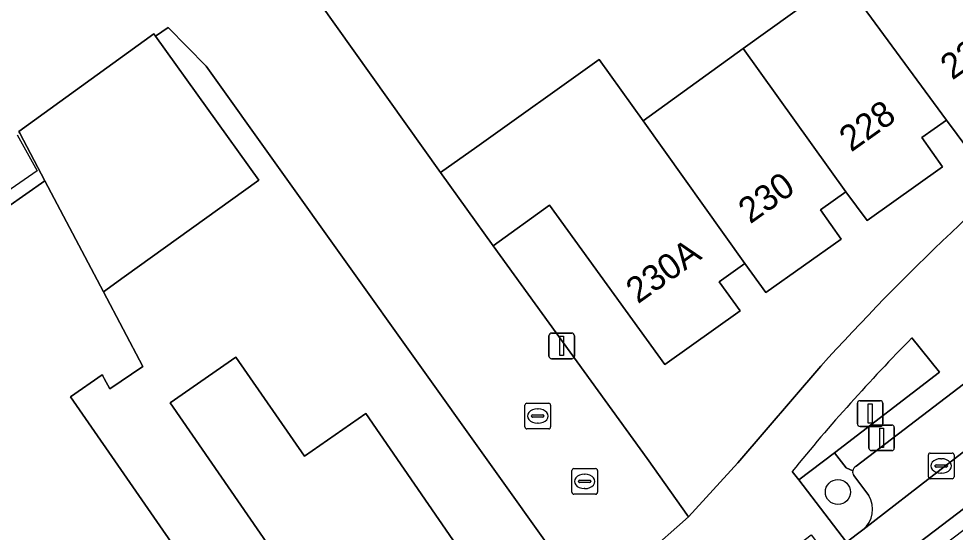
# Model space of a CAD drawing. Extents: x 159262 to 160143, y 383399 to 384319.
# Drawn here: x 159481.71 to 159518.21, y 383502.51 to 383522.55 of the extents above; entities that cross this region are included whole.
import ezdxf

# ---------------------------------------------------------------- set-up
doc = ezdxf.new("R2010")
doc.units = 0
for name, color, linetype in [('IMGEO_Boom', 7, 'Continuous'), ('IMGEO_Erf', 7, 'Continuous'), ('IMGEO_Groenvoorziening', 7, 'Continuous'), ('IMGEO_Kolk', 7, 'Continuous'), ('IMGEO_Lichtmast', 7, 'Continuous'), ('IMGEO_Muur', 7, 'Continuous'), ('IMGEO_Pand', 7, 'Continuous'), ('IMGEO_Pand_nummerreeks', 7, 'Continuous'), ('IMGEO_Parkeervlak_open', 7, 'Continuous'), ('IMGEO_Rijbaan_lokaal_gesloten', 7, 'Continuous'), ('IMGEO_Rijbaan_lokaal_open', 7, 'Continuous'), ('IMGEO_Rioolput', 7, 'Continuous'), ('IMGEO_Voetpad_open', 7, 'Continuous')]:
    doc.layers.add(name, color=color, linetype=linetype)

msp = doc.modelspace()

# ---------------------------------------------------------------- linework, layer by layer
at = {"layer": 'IMGEO_Boom'}
msp.add_circle((159513.639, 383504.082), 0.489, dxfattribs=at)
at = {"layer": 'IMGEO_Erf'}
for points in [[(159492.742, 383524.156), (159498.156, 383516.556), (159499.562, 383517.557), (159504.339, 383520.96), (159506.044, 383518.566), (159509.948, 383521.385), (159513.797, 383524.163)], [(159502.724, 383501.477), (159489.016, 383520.701), (159487.531, 383522.214), (159487.044, 383521.866), (159491.076, 383516.253), (159485.822, 383512.479), (159485.015, 383511.899), (159486.553, 383508.987), (159485.258, 383508.103), (159485.042, 383508.514), (159484.991, 383508.611), (159484.965, 383508.66), (159483.729, 383507.801), (159488.703, 383500.6)], [(159523.497, 383519.011), (159522.664, 383520.294), (159521.853, 383521.433), (159520.836, 383520.708), (159521.646, 383519.569), (159518.7, 383517.47), (159517.872, 383518.598), (159516.912, 383517.914), (159517.723, 383516.774), (159514.777, 383514.675), (159513.944, 383515.799), (159512.956, 383515.096), (159513.767, 383513.956), (159510.829, 383511.863), (159510.018, 383513.003), (159509.017, 383512.29), (159509.828, 383511.15), (159506.889, 383509.056), (159502.399, 383515.277), (159500.198, 383513.689), (159506.2, 383505.387), (159507.817, 383503.114), (159509.744, 383505.222), (159512.968, 383508.994)], [(159495.641, 383495.922), (159487.609, 383507.564), (159490.17, 383509.345), (159492.854, 383505.487), (159495.234, 383507.143), (159500.525, 383499.46)]]:
    msp.add_lwpolyline(points, dxfattribs=at)
msp.add_arc((159586.238, 383442.521), 98.93, 129.36036, 137.78465, dxfattribs=at)
at = {"layer": 'IMGEO_Groenvoorziening'}
for points in [[(159517.596, 383508.754), (159516.526, 383510.099)], [(159511.859, 383504.888), (159512.114, 383504.554), (159513.502, 383505.616), (159517.596, 383508.754)], [(159514.22, 383504.912), (159513.964, 383505.021), (159513.502, 383505.616), (159512.114, 383504.554), (159513.979, 383502.12), (159514.617, 383502.612)], [(159514.845, 383503.949), (159514.257, 383504.723)]]:
    msp.add_lwpolyline(points, dxfattribs=at)
for centre, radius, start, end in [((159569.037, 383458.375), 73.708, 135.43229, 140.87212), ((159514.471, 383504.863), 0.256, 168.9502, 213.2029), ((159513.945, 383503.414), 1.046, 309.928, 30.7168)]:
    msp.add_arc(centre, radius, start, end, dxfattribs=at)
at = {"layer": 'IMGEO_Kolk'}
for p, q in [((159501.441, 383506.621), (159501.441, 383507.473)), ((159501.516, 383507.547), (159502.368, 383507.547)), ((159502.442, 383507.473), (159502.442, 383506.621)), ((159501.7, 383507.041), (159501.7, 383507.053)), ((159501.743, 383507.09), (159502.141, 383507.09)), ((159501.929, 383507.327), (159501.954, 383507.327)), ((159502.184, 383507.053), (159502.184, 383507.041)), ((159502.138, 383507.004), (159501.74, 383507.004)), ((159501.952, 383506.767), (159501.927, 383506.767)), ((159502.368, 383506.547), (159501.516, 383506.547)), ((159517.24, 383505.602), (159518.092, 383505.602)), ((159517.165, 383504.676), (159517.165, 383505.528)), ((159517.653, 383505.382), (159517.678, 383505.382)), ((159518.166, 383505.528), (159518.166, 383504.676)), ((159517.424, 383505.096), (159517.424, 383505.108)), ((159517.862, 383505.059), (159517.464, 383505.059)), ((159517.467, 383505.145), (159517.865, 383505.145)), ((159517.908, 383505.108), (159517.908, 383505.096)), ((159518.092, 383504.602), (159517.24, 383504.602)), ((159517.676, 383504.822), (159517.651, 383504.822))]:
    msp.add_line(p, q, dxfattribs=at)
for points in [[(159501.441, 383506.621), (159501.441, 383507.473)], [(159501.516, 383507.547), (159502.368, 383507.547)], [(159502.442, 383507.473), (159502.442, 383506.621)], [(159502.368, 383506.547), (159501.516, 383506.547)], [(159517.24, 383505.602), (159518.092, 383505.602)], [(159517.165, 383504.676), (159517.165, 383505.528)], [(159518.166, 383505.528), (159518.166, 383504.676)], [(159518.092, 383504.602), (159517.24, 383504.602)]]:
    msp.add_lwpolyline(points, dxfattribs=at)
for centre, radius, start, end in [((159501.518, 383507.471), 0.0765, 91.552, 178.448), ((159501.518, 383507.471), 0.0765, 91.552, 178.448), ((159502.366, 383507.471), 0.0765, 1.552, 88.448), ((159502.366, 383507.471), 0.0765, 1.552, 88.448), ((159501.74, 383507.05), 0.0403, 85.8775, 175.7526), ((159501.737, 383507.04), 0.0366, 178.938, 274.7102), ((159502.141, 383507.047), 0.043, 264.8664, 352.4533), ((159502.145, 383507.052), 0.0386, 1.7309, 96.639), ((159501.518, 383506.623), 0.0765, 181.552, 268.448), ((159501.518, 383506.623), 0.0765, 181.552, 268.448), ((159502.366, 383506.623), 0.0765, 271.552, 358.448), ((159502.366, 383506.623), 0.0765, 271.552, 358.448), ((159517.242, 383505.526), 0.0765, 91.552, 178.448), ((159517.242, 383505.526), 0.0765, 91.552, 178.448), ((159518.09, 383505.526), 0.0765, 1.552, 88.448), ((159518.09, 383505.526), 0.0765, 1.552, 88.448), ((159517.464, 383505.105), 0.0403, 85.8775, 175.7526), ((159517.461, 383505.095), 0.0366, 178.938, 274.7102), ((159517.865, 383505.102), 0.043, 264.8664, 352.4533), ((159517.869, 383505.107), 0.0386, 1.7309, 96.639), ((159517.242, 383504.678), 0.0765, 181.552, 268.448), ((159517.242, 383504.678), 0.0765, 181.552, 268.448), ((159518.09, 383504.678), 0.0765, 271.552, 358.448), ((159518.09, 383504.678), 0.0765, 271.552, 358.448)]:
    msp.add_arc(centre, radius, start, end, dxfattribs=at)
for centre, major_axis, ratio, start_param, end_param in [((159501.928, 383507.047), (-0.387, 0.002), 0.722429, 4.712389, 7.853982), ((159501.953, 383507.047), (-0.39, 0.002), 0.717154, 1.570796, 4.712389), ((159517.652, 383505.102), (-0.387, 0.002), 0.722429, 4.712389, 7.853982), ((159517.677, 383505.102), (-0.39, 0.002), 0.717154, 1.570796, 4.712389)]:
    msp.add_ellipse(centre, major_axis=major_axis, ratio=ratio, start_param=start_param, end_param=end_param, dxfattribs=at)
at = {"layer": 'IMGEO_Lichtmast'}
for p, q in [((159502.377, 383509.384), (159502.377, 383510.184)), ((159502.377, 383510.184), (159502.377, 383509.384)), ((159502.477, 383510.284), (159503.267, 383510.284)), ((159503.267, 383510.284), (159502.477, 383510.284)), ((159503.367, 383510.184), (159503.367, 383509.384)), ((159503.367, 383509.384), (159503.367, 383510.184)), ((159503.267, 383509.284), (159502.477, 383509.284)), ((159502.477, 383509.284), (159503.267, 383509.284)), ((159514.401, 383506.746), (159514.401, 383507.546)), ((159514.401, 383507.546), (159514.401, 383506.746)), ((159514.501, 383507.646), (159515.291, 383507.646)), ((159515.291, 383507.646), (159514.501, 383507.646)), ((159515.391, 383507.546), (159515.391, 383506.746)), ((159515.391, 383506.746), (159515.391, 383507.546)), ((159514.949, 383506.698), (159515.739, 383506.698)), ((159515.739, 383506.698), (159514.949, 383506.698)), ((159515.291, 383506.646), (159514.501, 383506.646)), ((159514.501, 383506.646), (159515.291, 383506.646)), ((159514.849, 383505.798), (159514.849, 383506.598)), ((159514.849, 383506.598), (159514.849, 383505.798)), ((159515.839, 383506.598), (159515.839, 383505.798)), ((159515.839, 383505.798), (159515.839, 383506.598)), ((159515.739, 383505.698), (159514.949, 383505.698)), ((159514.949, 383505.698), (159515.739, 383505.698))]:
    msp.add_line(p, q, dxfattribs=at)
for points in [[(159502.797, 383510.159), (159502.947, 383510.159), (159502.947, 383509.409), (159502.797, 383509.409), (159502.797, 383510.159)], [(159514.821, 383507.521), (159514.971, 383507.521), (159514.971, 383506.771), (159514.821, 383506.771), (159514.821, 383507.521)], [(159515.269, 383506.573), (159515.419, 383506.573), (159515.419, 383505.823), (159515.269, 383505.823), (159515.269, 383506.573)]]:
    msp.add_lwpolyline(points, dxfattribs=at)
for centre, start, end in [((159502.477, 383510.184), 90, 180), ((159502.477, 383510.184), 90, 180), ((159503.267, 383510.184), 0, 90), ((159503.267, 383510.184), 360, 90), ((159502.477, 383509.384), 180, 270), ((159502.477, 383509.384), 180, 270), ((159503.267, 383509.384), 270, 0), ((159503.267, 383509.384), 270, 0), ((159514.501, 383507.546), 90, 180), ((159514.501, 383507.546), 90, 180), ((159515.291, 383507.546), 0, 90), ((159515.291, 383507.546), 360, 90), ((159514.501, 383506.746), 180, 270), ((159514.501, 383506.746), 180, 270), ((159514.949, 383506.598), 90, 180), ((159514.949, 383506.598), 90, 180), ((159515.291, 383506.746), 270, 0), ((159515.291, 383506.746), 270, 0), ((159515.739, 383506.598), 0, 90), ((159515.739, 383506.598), 360, 90), ((159514.949, 383505.798), 180, 270), ((159514.949, 383505.798), 180, 270), ((159515.739, 383505.798), 270, 0), ((159515.739, 383505.798), 270, 0)]:
    msp.add_arc(centre, 0.1, start, end, dxfattribs=at)
at = {"layer": 'IMGEO_Muur'}
for points in [[(159498.156, 383516.556), (159492.742, 383524.156)], [(159487.531, 383522.214), (159489.016, 383520.701), (159502.724, 383501.477), (159502.464, 383498.803), (159502.651, 383498.548)], [(159481.651, 383518.018), (159482.429, 383516.62), (159479.511, 383514.594)]]:
    msp.add_lwpolyline(points, dxfattribs=at)
at = {"layer": 'IMGEO_Pand'}
for points in [[(159517.861, 383527.097), (159517.796, 383527.05), (159513.797, 383524.163), (159517.872, 383518.598), (159518.7, 383517.47), (159521.646, 383519.569), (159520.836, 383520.708), (159521.853, 383521.433)], [(159513.797, 383524.163), (159509.948, 383521.385), (159513.944, 383515.799), (159514.777, 383514.675), (159517.723, 383516.774), (159516.912, 383517.914), (159517.872, 383518.598)], [(159487.044, 383521.866), (159486.973, 383521.965), (159481.712, 383518.155), (159481.748, 383518.087), (159482.73, 383516.227), (159485.015, 383511.899), (159485.822, 383512.479), (159491.076, 383516.253)], [(159510.018, 383513.003), (159510.829, 383511.863), (159513.767, 383513.956), (159512.956, 383515.096), (159513.944, 383515.799), (159509.948, 383521.385), (159506.044, 383518.566)], [(159510.018, 383513.003), (159506.044, 383518.566), (159504.339, 383520.96), (159499.562, 383517.557), (159498.156, 383516.556), (159500.198, 383513.689), (159502.399, 383515.277), (159506.889, 383509.056), (159509.828, 383511.15), (159509.017, 383512.29)], [(159483.729, 383507.801), (159484.965, 383508.66), (159484.991, 383508.611), (159485.042, 383508.514), (159485.258, 383508.103), (159486.553, 383508.987), (159485.015, 383511.899), (159482.73, 383516.227), (159479.758, 383514.15), (159479.511, 383514.594), (159473.83, 383510.649), (159475.334, 383507.971), (159477.712, 383503.623), (159478.133, 383502.943), (159479.715, 383500.7), (159480.209, 383500), (159482.597, 383496.615), (159481.3, 383495.701), (159486.045, 383488.975), (159491.549, 383492.839), (159488.698, 383496.947), (159486.992, 383499.404), (159487.845, 383500), (159488.703, 383500.6)], [(159492.854, 383505.487), (159490.17, 383509.345), (159487.609, 383507.564), (159495.641, 383495.922), (159496.814, 383494.302), (159501.698, 383497.84), (159500.525, 383499.46), (159495.234, 383507.143)]]:
    msp.add_lwpolyline(points, close=True, dxfattribs=at)
at = {"layer": 'IMGEO_Parkeervlak_open'}
for points in [[(159523.158, 383512.005), (159519.476, 383509.012), (159514.35, 383505.088)], [(159514.617, 383502.612), (159520.716, 383507.346), (159525.098, 383510.798)], [(159514.257, 383504.723), (159514.845, 383503.949)]]:
    msp.add_lwpolyline(points, dxfattribs=at)
for centre, radius, start, end in [((159514.471, 383504.863), 0.256, 168.9502, 213.2029), ((159514.467, 383504.865), 0.252, 117.806, 169.2921), ((159513.945, 383503.414), 1.046, 309.928, 30.7168)]:
    msp.add_arc(centre, radius, start, end, dxfattribs=at)
at = {"layer": 'IMGEO_Rijbaan_lokaal_gesloten'}
for points in [[(159441.755, 383447.67), (159462.471, 383460.966), (159490.279, 383481.992), (159505.707, 383493.657), (159520.375, 383504.829), (159523.234, 383507.076), (159523.45, 383507.257), (159536.444, 383518.15), (159538.496, 383519.827), (159542.031, 383522.493), (159556.314, 383532.084), (159558.176, 383533.322), (159557.167, 383534.781), (159555.701, 383533.767), (159540.95, 383523.893), (159539.823, 383523.091)], [(159526.719, 383512.115), (159525.098, 383510.798), (159520.716, 383507.346), (159514.617, 383502.612), (159513.979, 383502.12), (159513.233, 383501.584), (159506.052, 383496.095), (159505.052, 383495.347), (159504.637, 383495.013), (159504.601, 383494.986), (159499.489, 383491.159), (159495.502, 383488.107), (159486.499, 383481.284), (159483.952, 383479.349), (159479.598, 383476.059), (159467.385, 383466.798), (159465.574, 383465.42), (159463.506, 383463.865)]]:
    msp.add_lwpolyline(points, dxfattribs=at)
at = {"layer": 'IMGEO_Rijbaan_lokaal_open'}
for points in [[(159506.117, 383493.138), (159509.624, 383495.811), (159522.6, 383505.702), (159552.945, 383528.833), (159557.01, 383531.044), (159556.314, 383532.084), (159542.031, 383522.493), (159538.496, 383519.827), (159536.444, 383518.15), (159523.45, 383507.257), (159523.234, 383507.076), (159520.375, 383504.829), (159505.707, 383493.657), (159506.117, 383493.138)], [(159473.83, 383510.649), (159479.511, 383514.594), (159479.758, 383514.15), (159482.73, 383516.227), (159481.748, 383518.087), (159481.712, 383518.155), (159486.973, 383521.965), (159487.044, 383521.866), (159487.531, 383522.214), (159489.016, 383520.701), (159502.724, 383501.477), (159502.464, 383498.803), (159502.651, 383498.548), (159502.713, 383498.59), (159507.817, 383503.114), (159506.2, 383505.387), (159500.198, 383513.689), (159498.156, 383516.556), (159492.742, 383524.156), (159491.295, 383526.187), (159490.824, 383526.848)]]:
    msp.add_lwpolyline(points, dxfattribs=at)
at = {"layer": 'IMGEO_Rioolput'}
for p, q in [((159503.269, 383504.071), (159503.269, 383504.923)), ((159503.344, 383504.997), (159504.196, 383504.997)), ((159504.27, 383504.923), (159504.27, 383504.071)), ((159503.528, 383504.491), (159503.528, 383504.503)), ((159503.571, 383504.54), (159503.969, 383504.54)), ((159503.757, 383504.777), (159503.782, 383504.777)), ((159504.012, 383504.503), (159504.012, 383504.491)), ((159503.966, 383504.454), (159503.568, 383504.454)), ((159503.78, 383504.217), (159503.755, 383504.217)), ((159504.196, 383503.997), (159503.344, 383503.997))]:
    msp.add_line(p, q, dxfattribs=at)
for points in [[(159503.269, 383504.071), (159503.269, 383504.923)], [(159503.344, 383504.997), (159504.196, 383504.997)], [(159504.27, 383504.923), (159504.27, 383504.071)], [(159504.196, 383503.997), (159503.344, 383503.997)]]:
    msp.add_lwpolyline(points, dxfattribs=at)
for centre, radius, start, end in [((159503.346, 383504.921), 0.0765, 91.552, 178.448), ((159503.346, 383504.921), 0.0765, 91.552, 178.448), ((159504.194, 383504.921), 0.0765, 1.552, 88.448), ((159504.194, 383504.921), 0.0765, 1.552, 88.448), ((159503.568, 383504.5), 0.0403, 85.8775, 175.7526), ((159503.565, 383504.49), 0.0366, 178.938, 274.7102), ((159503.969, 383504.497), 0.043, 264.8664, 352.4533), ((159503.973, 383504.502), 0.0386, 1.7309, 96.639), ((159503.346, 383504.073), 0.0765, 181.552, 268.448), ((159503.346, 383504.073), 0.0765, 181.552, 268.448), ((159504.194, 383504.073), 0.0765, 271.552, 358.448), ((159504.194, 383504.073), 0.0765, 271.552, 358.448)]:
    msp.add_arc(centre, radius, start, end, dxfattribs=at)
for centre, major_axis, ratio, start_param, end_param in [((159503.756, 383504.497), (-0.387, 0.002), 0.722429, 4.712389, 7.853982), ((159503.781, 383504.497), (-0.39, 0.002), 0.717154, 1.570796, 4.712389)]:
    msp.add_ellipse(centre, major_axis=major_axis, ratio=ratio, start_param=start_param, end_param=end_param, dxfattribs=at)
at = {"layer": 'IMGEO_Voetpad_open'}
for points in [[(159514.35, 383505.088), (159519.476, 383509.012), (159523.158, 383512.005)], [(159516.526, 383510.099), (159517.596, 383508.754), (159513.502, 383505.616), (159513.964, 383505.021), (159514.22, 383504.912)], [(159512.968, 383508.994), (159509.744, 383505.222), (159507.817, 383503.114), (159502.713, 383498.59), (159502.651, 383498.548), (159501.698, 383497.84), (159496.814, 383494.302), (159476.722, 383479.744), (159469.787, 383474.742), (159469.311, 383474.399), (159462.522, 383469.489), (159460.521, 383467.934), (159461.322, 383466.728), (159460.48, 383466.17), (159455.487, 383462.857), (159454.645, 383462.299), (159453.93, 383463.377), (159453.099, 383462.856), (159453.164, 383462.766), (159448.436, 383459.357), (159443.209, 383455.589), (159437.735, 383451.642), (159432.558, 383448.247)], [(159494.286, 383489.708), (159495.502, 383488.107), (159499.489, 383491.159), (159498.283, 383492.742), (159503.43, 383496.599), (159504.601, 383494.986), (159504.637, 383495.013), (159505.052, 383495.347), (159506.052, 383496.095), (159505.424, 383496.904), (159512.601, 383502.411), (159513.233, 383501.584), (159513.979, 383502.12), (159512.114, 383504.554), (159511.859, 383504.888)]]:
    msp.add_lwpolyline(points, dxfattribs=at)
for centre, radius, start, end in [((159586.238, 383442.521), 98.93, 129.36036, 137.78465), ((159569.037, 383458.375), 73.708, 135.43229, 140.87212), ((159514.467, 383504.865), 0.252, 117.806, 169.2921)]:
    msp.add_arc(centre, radius, start, end, dxfattribs=at)

# ---------------------------------------------------------------- texts
at = {"layer": 'IMGEO_Pand_nummerreeks'}
for s, rotation, p in [('226', 35.4661, (159518.097, 383520.135)), ('228', 35.4685, (159514.156, 383517.327)), ('230', 35.4607, (159510.222, 383514.523)), ('230A', 35.4675, (159505.843, 383511.405))]:
    msp.add_text(s, height=1, rotation=rotation, dxfattribs=at).set_placement(p)

doc.saveas('drawing.dxf')
